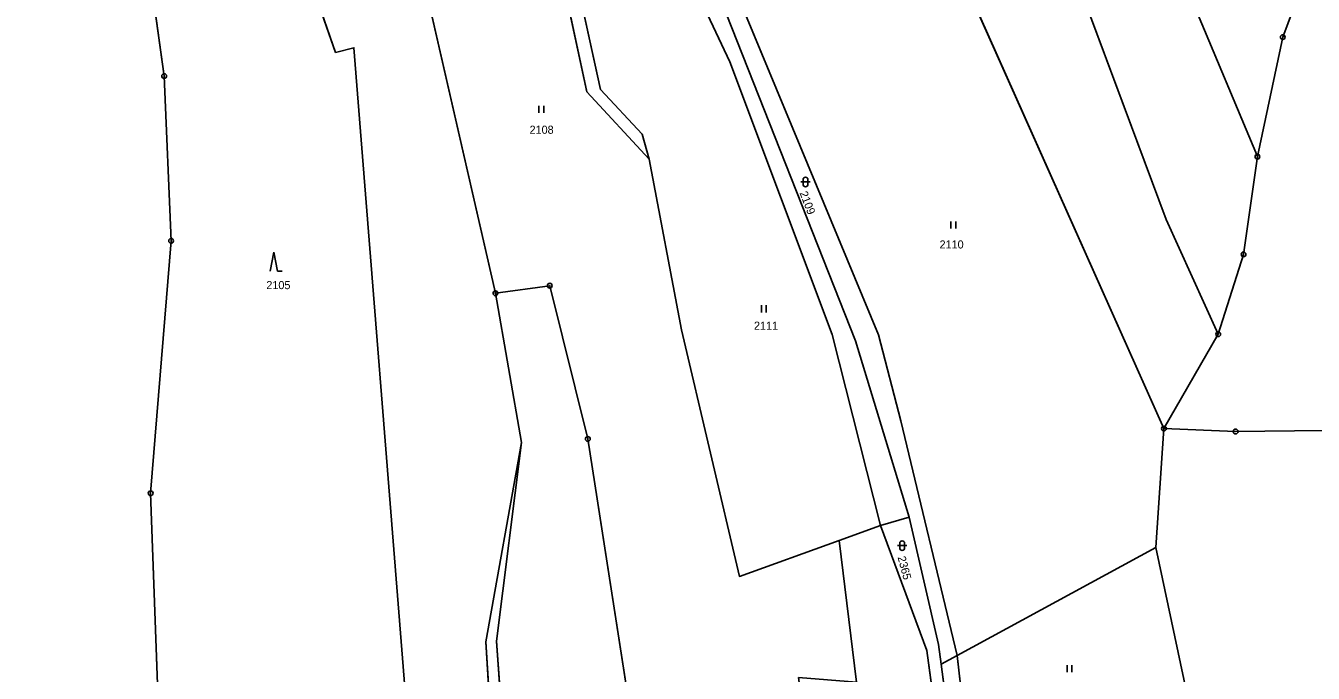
# Model space of a CAD drawing. Extents: x -689422 to -685210, y -987725 to -982160.
# Drawn here: x -687815.4 to -687545.1, y -986562 to -986426 of the extents above; entities that cross this region are included whole.
import ezdxf

# ---------------------------------------------------------------- set-up
doc = ezdxf.new("R2010")
doc.units = 0
for name, color, linetype in [('KN_Hranice_parcel', 7, 'Continuous'), ('KN_Parcelni cisla', 7, 'Continuous'), ('KN_Polygon parcely', 7, 'Continuous'), ('KN_POZEMKY_LESNI POZEMEK', 7, 'Continuous'), ('KN_POZEMKY_ORNA PUDA', 7, 'Continuous'), ('KN_POZEMKY_OSTATNI PLOCHA', 7, 'Continuous'), ('KN_POZEMKY_TTP', 7, 'Continuous'), ('KN_VYUZITI_17_ostatni plocha_ostatni komunikace', 7, 'Continuous'), ('KN_VYUZITI_27_ostatni plocha_neplodna puda', 7, 'Continuous'), ('KN_Značky bodu BP', 7, 'Continuous'), ('KN_Značky kultur', 7, 'Continuous')]:
    doc.layers.add(name, color=color, linetype=linetype)

msp = doc.modelspace()

# ---------------------------------------------------------------- linework, layer by layer
at = {"layer": 'KN_Hranice_parcel'}
for p, q in [((-687626.46, -986398.61), (-687576.47, -986510.61)), ((-687711.3, -986513.54), (-687716.8, -986482.2)), ((-687565.07, -986490.79), (-687576.47, -986510.61)), ((-687578.16, -986535.62), (-687576.47, -986510.61)), ((-687635.98, -986531.01), (-687629.94, -986529.26)), ((-687644.64, -986534.13), (-687635.98, -986531.01)), ((-687619.88, -986558.31), (-687578.16, -986535.62)), ((-687571.57, -986566.55), (-687578.16, -986535.62)), ((-687623.22, -986560.13), (-687619.88, -986558.31)), ((-687616.5, -986587.75), (-687619.88, -986558.31))]:
    msp.add_line(p, q, dxfattribs=at)
for points in [[(-687565.07, -986490.79), (-687576.01, -986466.68), (-687596.22, -986412.38), (-687622.77, -986339.51), (-687633.58, -986343.39), (-687644.92, -986306.42), (-687656.43, -986262), (-687677.41, -986182.08)], [(-687805.09, -986188.05), (-687797.65, -986255.17), (-687790, -986253.39), (-687759.36, -986370.08), (-687770.7, -986373.38), (-687750.35, -986431.59), (-687746.52, -986430.63), (-687735.67, -986566.76), (-687730.88, -986571), (-687728.99, -986648.21), (-687717.65, -986667.57)], [(-687626.95, -986202.99), (-687609.95, -986284.62), (-687593.74, -986347.38), (-687570.31, -986421.25), (-687556.85, -986453.5)], [(-687761.29, -986219.56), (-687764.64, -986223.28), (-687740.77, -986283.94), (-687715.75, -986331.41), (-687667.6, -986433.6), (-687646.13, -986490.88), (-687635.98, -986531.01)], [(-687556.85, -986453.5), (-687551.53, -986428.38), (-687546.61, -986415.27), (-687540.21, -986400.4), (-687535.42, -986391.27), (-687525.61, -986374.42), (-687533.83, -986338.21), (-687558.29, -986226.56)], [(-687716.8, -986482.2), (-687743.28, -986366.37), (-687752.26, -986341.57)], [(-687714.68, -986379.59), (-687705.16, -986404.79), (-687697.6, -986439.87), (-687684.56, -986454.06)], [(-687797.83, -986386.92), (-687790.62, -986405.91), (-687786.34, -986436.56), (-687784.88, -986471.18), (-687789.17, -986524.19), (-687787.49, -986570.08)], [(-687684.56, -986454.06), (-687685.97, -986448.79), (-687694.77, -986439.39), (-687701.66, -986407.66), (-687704.67, -986399.71)], [(-687619.88, -986558.31), (-687631.71, -986508.98), (-687636.4, -986490.9), (-687666.18, -986419.01)], [(-687629.94, -986529.26), (-687641.19, -986492.21), (-687669.44, -986420.75)], [(-687644.64, -986534.13), (-687665.58, -986541.68), (-687677.72, -986489.86), (-687684.56, -986454.06)], [(-687556.85, -986453.5), (-687559.77, -986474.02), (-687565.07, -986490.79)], [(-687576.47, -986510.61), (-687561.43, -986511.23), (-687542.94, -986511.02), (-687433.85, -986501.03), (-687435.27, -986488.03), (-687432.69, -986480.62), (-687422.66, -986476.53)], [(-687716.8, -986482.2), (-687705.4, -986480.6), (-687697.4, -986512.8), (-687685.8, -986587.5)], [(-687709, -986653.54), (-687710.27, -986635.88), (-687716.6, -986590.85), (-687718.81, -986555.38), (-687711.3, -986513.54)], [(-687711.3, -986513.54), (-687716.61, -986555.25), (-687713.97, -986590.95), (-687706.21, -986641.87), (-687709, -986653.54)], [(-687629.94, -986529.26), (-687623.8, -986555.99), (-687623.22, -986560.13)], [(-687635.98, -986531.01), (-687626.27, -986557.25), (-687621.75, -986590.23)], [(-687649.44, -986617.42), (-687646.15, -986617.22), (-687653.18, -986562.91), (-687640.98, -986563.86), (-687644.64, -986534.13)], [(-687618.8, -986588.83), (-687619.88, -986585.72), (-687623.22, -986560.13)]]:
    msp.add_lwpolyline(points, dxfattribs=at)
at = {"layer": 'KN_Polygon parcely'}
for points in [[(-687644.64, -986534.13), (-687635.98, -986531.01), (-687646.13, -986490.88), (-687667.6, -986433.6), (-687715.75, -986331.41), (-687740.77, -986283.94), (-687764.64, -986223.28), (-687761.29, -986219.56), (-687765.8, -986207.18), (-687768.29, -986200.34), (-687776.6, -986165.78), (-687784.66, -986118.51), (-687792.52, -986091.55), (-687780.81, -986175.95), (-687756.39, -986271.2), (-687739.59, -986314.93), (-687728.71, -986336.82), (-687704.67, -986399.71), (-687701.66, -986407.66), (-687694.77, -986439.39), (-687685.97, -986448.79), (-687684.56, -986454.06), (-687677.72, -986489.86), (-687665.58, -986541.68)], [(-687626.95, -986202.99), (-687650.46, -986190), (-687669.81, -986178.19), (-687677.41, -986182.08), (-687656.43, -986262), (-687644.92, -986306.42), (-687633.58, -986343.39), (-687622.77, -986339.51), (-687596.22, -986412.38), (-687576.01, -986466.68), (-687565.07, -986490.79), (-687559.77, -986474.02), (-687556.85, -986453.5), (-687570.31, -986421.25), (-687593.74, -986347.38), (-687609.95, -986284.62)], [(-687565.07, -986490.79), (-687576.01, -986466.68), (-687596.22, -986412.38), (-687622.77, -986339.51), (-687633.58, -986343.39), (-687644.92, -986306.42), (-687656.43, -986262), (-687677.41, -986182.08), (-687733.06, -986219.3), (-687701.49, -986277.08), (-687655.54, -986348.03), (-687626.46, -986398.61), (-687576.47, -986510.61)], [(-687790.62, -986405.91), (-687786.34, -986436.56), (-687784.88, -986471.18), (-687789.17, -986524.19), (-687787.49, -986570.08), (-687786.3, -986578.26), (-687781.9, -986608.47), (-687722.74, -986669.66), (-687718.6, -986669.11), (-687717.65, -986667.57), (-687728.99, -986648.21), (-687730.88, -986571), (-687735.67, -986566.76), (-687746.52, -986430.63), (-687750.35, -986431.59), (-687770.7, -986373.38), (-687759.36, -986370.08), (-687790, -986253.39), (-687797.65, -986255.17), (-687805.09, -986188.05), (-687812.02, -986279.24), (-687801.17, -986347.9), (-687797.83, -986386.92)], [(-687730.88, -986571), (-687728.99, -986648.21), (-687717.65, -986667.57), (-687709, -986653.54), (-687710.27, -986635.88), (-687716.6, -986590.85), (-687718.81, -986555.38), (-687711.3, -986513.54), (-687716.8, -986482.2), (-687743.28, -986366.37), (-687752.26, -986341.57), (-687770.72, -986290.57), (-687778.23, -986258.43), (-687785.22, -986229.28), (-687793.42, -986189.36), (-687805.09, -986188.05), (-687797.65, -986255.17), (-687790, -986253.39), (-687759.36, -986370.08), (-687770.7, -986373.38), (-687750.35, -986431.59), (-687746.52, -986430.63), (-687735.67, -986566.76)], [(-687558.29, -986226.56), (-687578.27, -986221.62), (-687603.15, -986213.48), (-687626.95, -986202.99), (-687609.95, -986284.62), (-687593.74, -986347.38), (-687570.31, -986421.25), (-687556.85, -986453.5), (-687551.53, -986428.38), (-687546.61, -986415.27), (-687540.21, -986400.4), (-687535.42, -986391.27), (-687525.61, -986374.42), (-687533.83, -986338.21)], [(-687641.19, -986492.21), (-687669.44, -986420.75), (-687693.82, -986367.67), (-687713.67, -986326.01), (-687736.81, -986281.12), (-687761.29, -986219.56), (-687764.64, -986223.28), (-687740.77, -986283.94), (-687715.75, -986331.41), (-687667.6, -986433.6), (-687646.13, -986490.88), (-687635.98, -986531.01), (-687629.94, -986529.26)], [(-687705.4, -986480.6), (-687697.4, -986512.8), (-687685.8, -986587.5), (-687652.93, -986582.81), (-687649.44, -986617.42), (-687646.15, -986617.22), (-687653.18, -986562.91), (-687640.98, -986563.86), (-687644.64, -986534.13), (-687665.58, -986541.68), (-687677.72, -986489.86), (-687684.56, -986454.06), (-687697.6, -986439.87), (-687705.16, -986404.79), (-687714.68, -986379.59), (-687736.7, -986334.17), (-687752.26, -986341.57), (-687743.28, -986366.37), (-687716.8, -986482.2)], [(-687694.77, -986439.39), (-687701.66, -986407.66), (-687704.67, -986399.71), (-687714.68, -986379.59), (-687705.16, -986404.79), (-687697.6, -986439.87), (-687684.56, -986454.06), (-687685.97, -986448.79)], [(-687871.04, -986468.74), (-687876.41, -986536.11), (-687884.88, -986561.12), (-687886.23, -986565.1), (-687786.3, -986578.26), (-687787.49, -986570.08), (-687789.17, -986524.19), (-687784.88, -986471.18), (-687786.34, -986436.56), (-687790.62, -986405.91), (-687797.83, -986386.92), (-687864.46, -986388.44), (-687867.38, -986407.55), (-687869.16, -986432.27)], [(-687578.16, -986535.62), (-687576.47, -986510.61), (-687626.46, -986398.61), (-687666.18, -986419.01), (-687636.4, -986490.9), (-687631.71, -986508.98), (-687619.88, -986558.31)], [(-687619.88, -986558.31), (-687631.71, -986508.98), (-687636.4, -986490.9), (-687666.18, -986419.01), (-687669.44, -986420.75), (-687641.19, -986492.21), (-687629.94, -986529.26), (-687623.8, -986555.99), (-687623.22, -986560.13)], [(-687716.61, -986555.25), (-687713.97, -986590.95), (-687706.21, -986641.87), (-687709, -986653.54), (-687717.65, -986667.57), (-687718.6, -986669.11), (-687720.3, -986676.15), (-687716.6, -986680.48), (-687707.3, -986687.62), (-687694.4, -986694.76), (-687663.7, -986701.81), (-687678, -986635.41), (-687685.8, -986587.5), (-687697.4, -986512.8), (-687705.4, -986480.6), (-687716.8, -986482.2), (-687711.3, -986513.54)], [(-687711.3, -986513.54), (-687718.81, -986555.38), (-687716.6, -986590.85), (-687710.27, -986635.88), (-687709, -986653.54), (-687706.21, -986641.87), (-687713.97, -986590.95), (-687716.61, -986555.25)], [(-687618.8, -986588.83), (-687619.88, -986585.72), (-687623.22, -986560.13), (-687623.8, -986555.99), (-687629.94, -986529.26), (-687635.98, -986531.01), (-687626.27, -986557.25), (-687621.75, -986590.23), (-687614.18, -986611.3), (-687610.63, -986621.2), (-687608.09, -986619.56)], [(-687651.94, -986619.4), (-687643.65, -986650.59), (-687634.9, -986667.73), (-687628.18, -986676.05), (-687611.78, -986689.86), (-687608.8, -986686.11), (-687594.58, -986654.67), (-687613.7, -986622.36), (-687621.34, -986612.61), (-687614.18, -986611.3), (-687621.75, -986590.23), (-687626.27, -986557.25), (-687635.98, -986531.01), (-687644.64, -986534.13), (-687640.98, -986563.86), (-687653.18, -986562.91), (-687646.15, -986617.22), (-687649.44, -986617.42)], [(-687571.57, -986566.55), (-687578.16, -986535.62), (-687619.88, -986558.31), (-687616.5, -986587.75)], [(-687616.5, -986587.75), (-687619.88, -986558.31), (-687623.22, -986560.13), (-687619.88, -986585.72), (-687618.8, -986588.83)]]:
    msp.add_lwpolyline(points, close=True, dxfattribs=at)
for points in [[(-687540.21, -986400.4), (-687546.61, -986415.27), (-687551.53, -986428.38), (-687556.85, -986453.5), (-687559.77, -986474.02), (-687565.07, -986490.79), (-687576.47, -986510.61), (-687561.43, -986511.23), (-687542.94, -986511.02)], [(-687542.94, -986511.02), (-687561.43, -986511.23), (-687576.47, -986510.61), (-687578.16, -986535.62), (-687571.57, -986566.55), (-687566.07, -986592.4), (-687561.14, -986596.38), (-687552.92, -986599.9), (-687531.18, -986601.9)]]:
    msp.add_lwpolyline(points, dxfattribs=at)
at = {"layer": 'KN_POZEMKY_LESNI POZEMEK'}
for p, q in [((-687770.7, -986373.38), (-687750.35, -986431.59)), ((-687786.34, -986436.56), (-687790.62, -986405.91)), ((-687750.35, -986431.59), (-687746.52, -986430.63)), ((-687746.52, -986430.63), (-687735.67, -986566.76)), ((-687784.88, -986471.18), (-687786.34, -986436.56)), ((-687789.17, -986524.19), (-687784.88, -986471.18)), ((-687787.49, -986570.08), (-687789.17, -986524.19))]:
    msp.add_line(p, q, dxfattribs=at)
at = {"layer": 'KN_POZEMKY_ORNA PUDA'}
for p, q in [((-687576.47, -986510.61), (-687626.46, -986398.61)), ((-687596.22, -986412.38), (-687576.01, -986466.68)), ((-687576.01, -986466.68), (-687596.22, -986412.38)), ((-687546.61, -986415.27), (-687551.53, -986428.38)), ((-687556.85, -986453.5), (-687570.31, -986421.25)), ((-687570.31, -986421.25), (-687556.85, -986453.5)), ((-687551.53, -986428.38), (-687556.85, -986453.5)), ((-687556.85, -986453.5), (-687559.77, -986474.02)), ((-687576.01, -986466.68), (-687565.07, -986490.79)), ((-687565.07, -986490.79), (-687576.01, -986466.68)), ((-687559.77, -986474.02), (-687565.07, -986490.79)), ((-687565.07, -986490.79), (-687576.47, -986510.61)), ((-687578.16, -986535.62), (-687576.47, -986510.61)), ((-687576.47, -986510.61), (-687561.43, -986511.23)), ((-687561.43, -986511.23), (-687542.94, -986511.02)), ((-687571.57, -986566.55), (-687578.16, -986535.62))]:
    msp.add_line(p, q, dxfattribs=at)
at = {"layer": 'KN_POZEMKY_OSTATNI PLOCHA'}
for p, q in [((-687667.6, -986433.6), (-687715.75, -986331.41)), ((-687697.6, -986439.87), (-687705.16, -986404.79)), ((-687701.66, -986407.66), (-687694.77, -986439.39)), ((-687666.18, -986419.01), (-687636.4, -986490.9)), ((-687669.44, -986420.75), (-687641.19, -986492.21)), ((-687641.19, -986492.21), (-687669.44, -986420.75)), ((-687646.13, -986490.88), (-687667.6, -986433.6)), ((-687684.56, -986454.06), (-687697.6, -986439.87)), ((-687694.77, -986439.39), (-687685.97, -986448.79)), ((-687685.97, -986448.79), (-687684.56, -986454.06)), ((-687635.98, -986531.01), (-687646.13, -986490.88)), ((-687641.19, -986492.21), (-687629.94, -986529.26)), ((-687629.94, -986529.26), (-687641.19, -986492.21)), ((-687636.4, -986490.9), (-687631.71, -986508.98)), ((-687631.71, -986508.98), (-687619.88, -986558.31)), ((-687629.94, -986529.26), (-687635.98, -986531.01)), ((-687635.98, -986531.01), (-687629.94, -986529.26)), ((-687629.94, -986529.26), (-687623.8, -986555.99)), ((-687623.8, -986555.99), (-687629.94, -986529.26)), ((-687626.27, -986557.25), (-687635.98, -986531.01)), ((-687621.75, -986590.23), (-687626.27, -986557.25)), ((-687623.8, -986555.99), (-687623.22, -986560.13)), ((-687623.22, -986560.13), (-687623.8, -986555.99)), ((-687623.22, -986560.13), (-687619.88, -986558.31)), ((-687619.88, -986558.31), (-687623.22, -986560.13)), ((-687623.22, -986560.13), (-687619.88, -986585.72)), ((-687619.88, -986585.72), (-687623.22, -986560.13)), ((-687619.88, -986558.31), (-687616.5, -986587.75))]:
    msp.add_line(p, q, dxfattribs=at)
at = {"layer": 'KN_POZEMKY_TTP'}
for p, q in [((-687715.75, -986331.41), (-687667.6, -986433.6)), ((-687716.8, -986482.2), (-687743.28, -986366.37)), ((-687743.28, -986366.37), (-687716.8, -986482.2)), ((-687750.35, -986431.59), (-687770.7, -986373.38)), ((-687626.46, -986398.61), (-687576.47, -986510.61)), ((-687790.62, -986405.91), (-687786.34, -986436.56)), ((-687705.16, -986404.79), (-687697.6, -986439.87)), ((-687694.77, -986439.39), (-687701.66, -986407.66)), ((-687551.53, -986428.38), (-687546.61, -986415.27)), ((-687636.4, -986490.9), (-687666.18, -986419.01)), ((-687746.52, -986430.63), (-687750.35, -986431.59)), ((-687735.67, -986566.76), (-687746.52, -986430.63)), ((-687556.85, -986453.5), (-687551.53, -986428.38)), ((-687667.6, -986433.6), (-687646.13, -986490.88)), ((-687786.34, -986436.56), (-687784.88, -986471.18)), ((-687697.6, -986439.87), (-687684.56, -986454.06)), ((-687685.97, -986448.79), (-687694.77, -986439.39)), ((-687684.56, -986454.06), (-687685.97, -986448.79)), ((-687684.56, -986454.06), (-687677.72, -986489.86)), ((-687677.72, -986489.86), (-687684.56, -986454.06)), ((-687559.77, -986474.02), (-687556.85, -986453.5)), ((-687784.88, -986471.18), (-687789.17, -986524.19)), ((-687565.07, -986490.79), (-687559.77, -986474.02)), ((-687705.4, -986480.6), (-687716.8, -986482.2)), ((-687716.8, -986482.2), (-687705.4, -986480.6)), ((-687697.4, -986512.8), (-687705.4, -986480.6)), ((-687705.4, -986480.6), (-687697.4, -986512.8)), ((-687711.3, -986513.54), (-687716.8, -986482.2)), ((-687716.8, -986482.2), (-687711.3, -986513.54)), ((-687677.72, -986489.86), (-687665.58, -986541.68)), ((-687665.58, -986541.68), (-687677.72, -986489.86)), ((-687646.13, -986490.88), (-687635.98, -986531.01)), ((-687631.71, -986508.98), (-687636.4, -986490.9)), ((-687576.47, -986510.61), (-687565.07, -986490.79)), ((-687619.88, -986558.31), (-687631.71, -986508.98)), ((-687576.47, -986510.61), (-687578.16, -986535.62)), ((-687561.43, -986511.23), (-687576.47, -986510.61)), ((-687542.94, -986511.02), (-687561.43, -986511.23)), ((-687718.81, -986555.38), (-687711.3, -986513.54)), ((-687711.3, -986513.54), (-687718.81, -986555.38)), ((-687716.61, -986555.25), (-687711.3, -986513.54)), ((-687711.3, -986513.54), (-687716.61, -986555.25)), ((-687685.8, -986587.5), (-687697.4, -986512.8)), ((-687697.4, -986512.8), (-687685.8, -986587.5)), ((-687789.17, -986524.19), (-687787.49, -986570.08)), ((-687635.98, -986531.01), (-687644.64, -986534.13)), ((-687644.64, -986534.13), (-687635.98, -986531.01)), ((-687635.98, -986531.01), (-687626.27, -986557.25)), ((-687665.58, -986541.68), (-687644.64, -986534.13)), ((-687644.64, -986534.13), (-687665.58, -986541.68)), ((-687644.64, -986534.13), (-687640.98, -986563.86)), ((-687640.98, -986563.86), (-687644.64, -986534.13)), ((-687619.88, -986558.31), (-687578.16, -986535.62)), ((-687578.16, -986535.62), (-687619.88, -986558.31)), ((-687578.16, -986535.62), (-687571.57, -986566.55)), ((-687716.6, -986590.85), (-687718.81, -986555.38)), ((-687718.81, -986555.38), (-687716.6, -986590.85)), ((-687713.97, -986590.95), (-687716.61, -986555.25)), ((-687716.61, -986555.25), (-687713.97, -986590.95)), ((-687626.27, -986557.25), (-687621.75, -986590.23)), ((-687616.5, -986587.75), (-687619.88, -986558.31))]:
    msp.add_line(p, q, dxfattribs=at)
at = {"layer": 'KN_VYUZITI_17_ostatni plocha_ostatni komunikace'}
for p, q in [((-687697.6, -986439.87), (-687705.16, -986404.79)), ((-687701.66, -986407.66), (-687694.77, -986439.39)), ((-687684.56, -986454.06), (-687697.6, -986439.87)), ((-687694.77, -986439.39), (-687685.97, -986448.79)), ((-687685.97, -986448.79), (-687684.56, -986454.06))]:
    msp.add_line(p, q, dxfattribs=at)
at = {"layer": 'KN_VYUZITI_27_ostatni plocha_neplodna puda'}
for p, q in [((-687667.6, -986433.6), (-687715.75, -986331.41)), ((-687666.18, -986419.01), (-687636.4, -986490.9)), ((-687669.44, -986420.75), (-687641.19, -986492.21)), ((-687641.19, -986492.21), (-687669.44, -986420.75)), ((-687646.13, -986490.88), (-687667.6, -986433.6)), ((-687635.98, -986531.01), (-687646.13, -986490.88)), ((-687641.19, -986492.21), (-687629.94, -986529.26)), ((-687629.94, -986529.26), (-687641.19, -986492.21)), ((-687636.4, -986490.9), (-687631.71, -986508.98)), ((-687631.71, -986508.98), (-687619.88, -986558.31)), ((-687629.94, -986529.26), (-687635.98, -986531.01)), ((-687635.98, -986531.01), (-687629.94, -986529.26)), ((-687629.94, -986529.26), (-687623.8, -986555.99)), ((-687623.8, -986555.99), (-687629.94, -986529.26)), ((-687626.27, -986557.25), (-687635.98, -986531.01)), ((-687621.75, -986590.23), (-687626.27, -986557.25)), ((-687623.8, -986555.99), (-687623.22, -986560.13)), ((-687623.22, -986560.13), (-687623.8, -986555.99)), ((-687623.22, -986560.13), (-687619.88, -986558.31)), ((-687619.88, -986558.31), (-687623.22, -986560.13)), ((-687623.22, -986560.13), (-687619.88, -986585.72)), ((-687619.88, -986585.72), (-687623.22, -986560.13)), ((-687619.88, -986558.31), (-687616.5, -986587.75))]:
    msp.add_line(p, q, dxfattribs=at)
at = {"layer": 'KN_Značky bodu BP'}
for centre, radius in [((-687551.53, -986428.38), 0.5), ((-687551.53, -986428.38), 0.0303), ((-687786.34, -986436.56), 0.5), ((-687786.34, -986436.56), 0.0303), ((-687556.85, -986453.5), 0.5), ((-687556.85, -986453.5), 0.0303), ((-687784.88, -986471.18), 0.5), ((-687784.88, -986471.18), 0.0303), ((-687559.77, -986474.02), 0.5), ((-687559.77, -986474.02), 0.0303), ((-687716.8, -986482.2), 0.5), ((-687705.4, -986480.6), 0.5), ((-687705.4, -986480.6), 0.0303), ((-687716.8, -986482.2), 0.0303), ((-687565.07, -986490.79), 0.5), ((-687565.07, -986490.79), 0.0303), ((-687576.47, -986510.61), 0.5), ((-687576.47, -986510.61), 0.0303), ((-687561.43, -986511.23), 0.5), ((-687561.43, -986511.23), 0.0303), ((-687697.4, -986512.8), 0.5), ((-687697.4, -986512.8), 0.0303), ((-687789.17, -986524.19), 0.5), ((-687789.17, -986524.19), 0.0303)]:
    msp.add_circle(centre, radius, dxfattribs=at)
at = {"layer": 'KN_Značky kultur'}
for p, q in [((-687707.66, -986444.31), (-687707.66, -986442.81)), ((-687706.66, -986444.31), (-687706.66, -986442.81)), ((-687652.71, -986458.81), (-687650.71, -986458.81)), ((-687652.21, -986458.31), (-687652.21, -986459.31)), ((-687651.21, -986459.31), (-687651.21, -986458.31)), ((-687621.19, -986468.61), (-687621.19, -986467.11)), ((-687620.19, -986468.61), (-687620.19, -986467.11)), ((-687763.31, -986473.53), (-687764.06, -986477.53)), ((-687762.56, -986477.53), (-687763.31, -986473.53)), ((-687762.56, -986477.53), (-687761.56, -986477.53)), ((-687660.94, -986486.2), (-687660.94, -986484.7)), ((-687659.94, -986486.2), (-687659.94, -986484.7)), ((-687632.42, -986535.2), (-687630.42, -986535.2)), ((-687631.92, -986534.7), (-687631.92, -986535.7)), ((-687630.92, -986535.7), (-687630.92, -986534.7)), ((-687596.8, -986561.8), (-687596.8, -986560.3)), ((-687595.8, -986561.8), (-687595.8, -986560.3))]:
    msp.add_line(p, q, dxfattribs=at)
for centre, start, end in [((-687651.71, -986458.31), 0, 180), ((-687651.71, -986459.31), 180, 359.9879), ((-687631.42, -986534.7), 0, 180), ((-687631.42, -986535.7), 180, 359.9879)]:
    msp.add_arc(centre, 0.5, start, end, dxfattribs=at)

# ---------------------------------------------------------------- texts
at = {"layer": 'KN_Parcelni cisla'}
for s, p in [('2108', (-687709.64, -986448.69)), ('2110', (-687623.58, -986472.79)), ('2105', (-687764.89, -986481.33)), ('2111', (-687662.53, -986489.85))]:
    msp.add_text(s, height=1.7, dxfattribs=at).set_placement(p)
for s, rotation, p in [('2109', 291, (-687652.98, -986461.12)), ('2365', 285, (-687632.4, -986537.64))]:
    msp.add_text(s, height=1.7, rotation=rotation, dxfattribs=at).set_placement(p)

doc.saveas('drawing.dxf')
